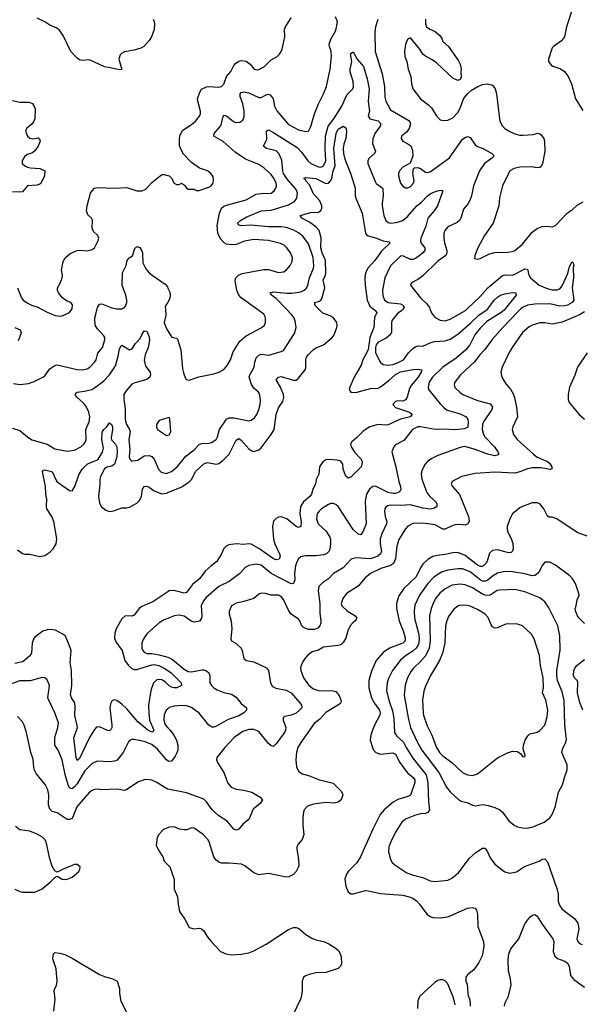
# Model space of a CAD drawing. Header units: inches. Extents: x 1834610 to 2027685, y 642842 to 774116.
# Tile 500 of 632: x 1948808 to 1953316, y 754404 to 762327. Entities that reach past the tile are written whole.
import ezdxf

# ---------------------------------------------------------------- set-up
doc = ezdxf.new("R2010")
doc.units = ezdxf.units.IN
doc.header["$MEASUREMENT"] = 0
for name, color, linetype in [('B9745', 7, 'Continuous'), ('B9746', 7, 'Continuous'), ('B9755', 7, 'Continuous'), ('B9756', 7, 'Continuous')]:
    doc.layers.add(name, color=color, linetype=linetype)

msp = doc.modelspace()

# ---------------------------------------------------------------- linework, layer by layer
at = {"layer": 'B9745', "color": 5}
for points, elevation in [([(1948759.6, 759399.6), (1948810, 759390.2), (1948879.8, 759400.2), (1948923.9, 759416.1), (1948995.6, 759450), (1949010, 759462), (1949050, 759516.5), (1949090, 759545.5), (1949109.8, 759550.2), (1949270, 759511.3), (1949310.2, 759510.2), (1949350, 759517.2), (1949372.6, 759530), (1949410.9, 759570), (1949422.4, 759590), (1949436.8, 759643.2), (1949475.3, 759690), (1949493.5, 759750), (1949491.9, 759770), (1949483.9, 759783.9), (1949430, 759842.2), (1949415.9, 759870), (1949413.5, 759926.5), (1949430.3, 760000)], 460), ([(1948979, 760000), (1949030, 759972.9), (1949093.1, 759946.9), (1949130, 759941.1), (1949150, 759944.9), (1949208.2, 759971.8), (1949229.3, 760000)], 480), ([(1949586, 760000), (1949590, 759999.1), (1949612.5, 760000)], 460), ([(1949979.6, 760000), (1949983.1, 759950), (1949970.3, 759890), (1949990, 759839.1), (1950000, 759821.8)], 460), ([(1948750, 759038.9), (1948810, 759020.4), (1948870.3, 758970), (1948906.6, 758946.6), (1949030, 758910.2), (1949090, 758874.3), (1949190, 758856), (1949250, 758863.6), (1949298.7, 758890), (1949324.2, 758910), (1949337.7, 758930), (1949341.7, 758950), (1949341.2, 759030), (1949366.3, 759090), (1949373.5, 759130), (1949364.1, 759170), (1949340, 759220), (1949322.3, 759242.3), (1949267.6, 759290), (1949254.5, 759310), (1949259.5, 759320.5), (1949269.8, 759330.2), (1949330, 759336.5), (1949387.7, 759352.3), (1949410, 759363.9), (1949482.6, 759417.4), (1949531.5, 759470), (1949578.2, 759541.8), (1949600.4, 759619.7), (1949610, 759676), (1949620.9, 759699.1), (1949630, 759708.2), (1949690, 759671.4), (1949710, 759676.9), (1949739.7, 759720.3), (1949777.5, 759762.5), (1949790, 759792.2), (1949810, 759822.4), (1949830, 759820.4), (1949850, 759774), (1949851.3, 759748.7), (1949840.1, 759690), (1949816.1, 759630), (1949807.8, 759587.8), (1949819.4, 759539.4), (1949857.8, 759490), (1949860.8, 759470), (1949855.6, 759450), (1949830, 759431), (1949734.2, 759405.8), (1949710, 759392.8), (1949662.6, 759337.4), (1949645.5, 759310), (1949644.3, 759270), (1949656.5, 759196.5), (1949655.3, 759110), (1949666.4, 759070), (1949692.1, 759030), (1949697.7, 759010), (1949686.3, 758950), (1949694, 758870), (1949688.2, 758808.2), (1949693.4, 758790), (1949710, 758775.5), (1949715.9, 758775.9), (1949757.2, 758782.8), (1949810, 758816.3), (1949850, 758819.8), (1949870.6, 758810.6), (1949889.2, 758790), (1949924.2, 758710), (1949946.5, 758686.5), (1949990, 758675.9), (1950000, 758679.7)], 440), ([(1948769, 759849), (1948813.4, 759830), (1948819.3, 759810), (1948815.3, 759790), (1948796, 759744)], 460), ([(1950000, 759122.9), (1949930, 759101.2), (1949908, 759070), (1949908.2, 759048.2), (1949916, 759030), (1949990, 758980.7), (1950000, 758984)], 460), ([(1948790, 758062.2), (1948830, 758031.3), (1948850, 758026), (1948890, 758025.3), (1948970, 758007.6), (1949010, 758015.6), (1949050, 758041.3), (1949078.7, 758070), (1949101.2, 758110), (1949106.6, 758150), (1949082, 758290), (1949066.5, 758330), (1949026.4, 758390), (1949023.4, 758410), (1949027.7, 758467.7), (1949018.5, 758510), (1949016.5, 758570), (1948992.4, 758690), (1948999.1, 758700.9), (1949010, 758704.7), (1949063.1, 758690), (1949080.6, 758670), (1949095.9, 758630), (1949109.3, 758609.3), (1949210, 758537.6), (1949230, 758534.4), (1949250, 758566), (1949286.7, 758670), (1949310, 758710.1), (1949350, 758749.5), (1949390, 758770.1), (1949435.5, 758784.5), (1949474.2, 758845.8), (1949481.5, 758878.5), (1949467.6, 758950), (1949472, 759008), (1949483.5, 759030), (1949508.3, 759051.7), (1949530, 759082), (1949550, 759066.8), (1949553.8, 759050), (1949555.2, 759030), (1949543, 758963), (1949546.7, 758946.7), (1949577.6, 758910), (1949588.4, 758890), (1949592.8, 758852.8), (1949589.6, 758810), (1949570, 758750.7), (1949550, 758735), (1949510, 758725.5), (1949490, 758713), (1949458.4, 758650), (1949452.4, 758630), (1949452.3, 758587.7), (1949441.3, 758490), (1949450, 758438), (1949464.4, 758410), (1949500.4, 758380.4), (1949530, 758368.9), (1949564.4, 758375.6), (1949630, 758399.5), (1949670, 758398.4), (1949690, 758403.1), (1949750, 758435.3), (1949770, 758455.8), (1949788.7, 758490), (1949797, 758550), (1949810, 758570.2), (1949830, 758573), (1949850, 758564.6), (1949890, 758536.3), (1949950, 758512), (1949990, 758517.2), (1950000, 758521.5)], 420), ([(1950000, 757724.2), (1949877.9, 757642.1), (1949790, 757604.8), (1949770, 757588.3), (1949730, 757534.7), (1949710, 757527.4), (1949670, 757530.8), (1949653.4, 757526.6), (1949630, 757506), (1949585.8, 757430), (1949574.3, 757390), (1949570.2, 757350), (1949581.1, 757321.1), (1949631.3, 757251.3), (1949654.2, 757170), (1949682, 757130), (1949710, 757106.6), (1949730, 757098.1), (1949750, 757097.5), (1949870, 757136.7), (1949890, 757138.1), (1949927.6, 757130), (1949970.2, 757110), (1950000, 757089)], 420), ([(1950000, 757509.6), (1949970, 757497.4), (1949930, 757473.6), (1949836.9, 757390), (1949820.8, 757370), (1949801.8, 757338.2), (1949791.3, 757308.7), (1949791.4, 757270), (1949798.3, 757250), (1949810, 757236.5), (1949830, 757227.8), (1949870, 757226.4), (1949930, 757215.7), (1950000, 757196.1)], 440), ([(1950000, 756976.5), (1949978.1, 756998.1), (1949950, 757015), (1949930, 757017.6), (1949910, 757013.9), (1949883.9, 756990), (1949862.5, 756930), (1949844.1, 756810), (1949845.5, 756745.5), (1949853.3, 756690), (1949885.7, 756610), (1949880.5, 756599.5), (1949870, 756593.7), (1949838.7, 756610), (1949757.9, 756677.9), (1949670, 756780.7), (1949630, 756820.3), (1949590, 756848.2), (1949570, 756853.6), (1949552, 756848), (1949537.6, 756822.4), (1949532, 756790), (1949549.2, 756650.8), (1949550.1, 756629.9), (1949543.4, 756616.6), (1949530, 756604.2), (1949513.8, 756606.2), (1949450, 756637.2), (1949426.9, 756633.1), (1949410, 756616.3), (1949370, 756549.7), (1949290, 756381), (1949270, 756366.3), (1949263.2, 756390), (1949243.2, 756550), (1949272.6, 756627.4), (1949271.4, 756648.6), (1949252.2, 756727.8), (1949255.2, 756795.2), (1949251.5, 756830), (1949225.7, 756870), (1949217.2, 756897.2), (1949228.4, 756970), (1949224.5, 757090), (1949215.3, 757155.3), (1949221.2, 757250), (1949210, 757289.4), (1949172.7, 757372.7), (1949095.1, 757415.1), (1949060.3, 757420.3), (1949030, 757418.2), (1948993.7, 757406.4), (1948930, 757358.3), (1948918.6, 757341.4), (1948907.3, 757310), (1948902.8, 757230), (1948890.7, 757209.3), (1948850, 757172.8), (1948830, 757160.7), (1948770, 757145.7)], 420), ([(1950000, 756364.4), (1949990, 756371.4), (1949916, 756456), (1949870, 756494.8), (1949810, 756517.4), (1949730, 756535.6), (1949710, 756535.4), (1949692.4, 756527.6), (1949682.8, 756517.2), (1949640.2, 756430), (1949592.1, 756368), (1949570, 756360.2), (1949530, 756355.9), (1949430, 756361.4), (1949390, 756342), (1949330, 756280.3), (1949270, 756178.2), (1949250, 756153.3), (1949230, 756138), (1949210, 756144.5), (1949197.6, 756170), (1949173.8, 756253.8), (1949149.9, 756369.9), (1949117.4, 756450), (1949089.7, 756490), (1949089.8, 756550), (1949116.1, 756630), (1949119.3, 756670), (1949091.9, 756750), (1949041.8, 756850), (1949035.8, 756870), (1949047.2, 756970), (1949030, 757014), (1949010, 757029.7), (1948990, 757033.7), (1948892.1, 757007.9), (1948810, 757006.5), (1948690, 756963.7)], 440), ([(1950000, 756134.6), (1949995.5, 756135.5), (1949909.7, 756189.7), (1949870, 756207.6), (1949830, 756213.6), (1949808.7, 756211.3), (1949764.8, 756195.2), (1949670, 756133.3), (1949650, 756124.7), (1949590, 756135.8), (1949470, 756128.4), (1949430, 756135.6), (1949410, 756133.6), (1949390, 756125.3), (1949368.4, 756110), (1949267.2, 755992.8), (1949230, 755899.6), (1949210, 755889.7), (1949190, 755892.2), (1949110, 755945), (1949070, 755954.7), (1949050, 755973.6), (1949039, 756010), (1949041.6, 756090), (1949035.3, 756130), (1949013.9, 756173.9), (1948941.6, 756261.6), (1948928.3, 756288.3), (1948921.1, 756310), (1948916.4, 756376.4), (1948898.8, 756430), (1948863.5, 756590), (1948844.2, 756650), (1948830, 756677.6), (1948790, 756720.7)], 460), ([(1950000, 756782.2), (1949986, 756770), (1949970, 756732.3), (1949967.4, 756692.6), (1949971.6, 756670), (1949980.5, 756650), (1950000, 756629.6)], 440), ([(1948770.4, 755330.4), (1948810, 755310.6), (1948830, 755305.5), (1948930, 755306.4), (1948987.7, 755332.3), (1949057.2, 755390), (1949090, 755424.7), (1949110, 755434), (1949150, 755411.3), (1949168, 755408), (1949190, 755410.8), (1949230, 755428), (1949281.2, 755470), (1949292.7, 755490), (1949293.2, 755510), (1949270, 755529), (1949250, 755529.2), (1949152, 755490), (1949110, 755466), (1949090, 755478), (1949070, 755515.3), (1949050, 755575.3), (1949020.5, 755710), (1949009.6, 755730), (1948992, 755750), (1948950, 755774), (1948890, 755796.4), (1948810, 755807), (1948773.9, 755833.9)], 480), ([(1950000, 755825.2), (1949970, 755812.3), (1949950, 755797.2), (1949926, 755770), (1949913.7, 755746.3), (1949904.5, 755684.5), (1949923.1, 755643.1), (1949959.1, 755590), (1949970, 755556), (1950000, 755526.2)], 480), ([(1949082.2, 754350), (1949094.7, 754445.3), (1949086.1, 754513.9), (1949089.8, 754530.2), (1949105.3, 754554.7), (1949109.7, 754590), (1949100.9, 754690), (1949076, 754770), (1949081.2, 754810), (1949090, 754821), (1949130, 754816.5), (1949170, 754803.9), (1949230, 754774.3), (1949450, 754644.8), (1949490, 754627.9), (1949554, 754610), (1949591.4, 754591.4), (1949610.3, 754530), (1949610.3, 754490), (1949621.1, 754430), (1949678, 754318)], 460)]:
    msp.add_lwpolyline(points, dxfattribs=dict(at, elevation=elevation))
at = {"layer": 'B9746', "color": 5}
for points, elevation in [([(1949880.7, 762330), (1949890.7, 762310), (1949893.2, 762293.2), (1949890, 762248), (1949868.2, 762190), (1949850, 762159.3), (1949806, 762110), (1949783.4, 762096.6), (1949730, 762081.2), (1949650.9, 762069.1), (1949626, 762054), (1949616.9, 762043.1), (1949606, 762010), (1949630, 761926), (1949610, 761922), (1949550, 761938), (1949490, 761947), (1949370, 762004.5), (1949310, 761998.4), (1949290, 762004.5), (1949270, 762018.4), (1949220.5, 762070), (1949159, 762199), (1949124.9, 762244.9), (1949102.2, 762262.2), (1949050, 762283.6), (1949009.7, 762309.7), (1948950, 762339.6)], 480), ([(1948750, 761677.1), (1948810, 761662.7), (1948882.6, 761662.6), (1948910, 761652), (1948919.4, 761639.4), (1948931.8, 761610), (1948930.3, 761530), (1948923.1, 761510), (1948908.8, 761490), (1948863.1, 761450), (1948856.1, 761430), (1948870, 761390.4), (1948890, 761372.6), (1948910, 761369.3), (1948955.5, 761375.5), (1948968.7, 761368.7), (1948972.2, 761350), (1948957.8, 761310), (1948930, 761272.4), (1948910, 761256.4), (1948870, 761241), (1948850, 761227.6), (1948827.6, 761190), (1948828.9, 761170), (1948848.4, 761150), (1948870, 761140.7), (1948894.6, 761134.6), (1948970, 761130.2), (1949010.7, 761110), (1949006.8, 761070), (1948977.1, 761010), (1948970, 761004.2), (1948950, 760996.3), (1948870, 760990.9), (1948830, 760942.4), (1948810, 760938.3), (1948750, 760941.2)], 480), ([(1949229.3, 760000), (1949230, 760001), (1949233.3, 760033.3), (1949219.3, 760050), (1949185.5, 760065.5), (1949151.6, 760090), (1949120.7, 760130), (1949112, 760150), (1949112, 760170), (1949133.1, 760206.9), (1949149.7, 760250), (1949151.2, 760270), (1949144.7, 760310), (1949158.6, 760381.4), (1949174, 760410), (1949215.3, 760444.7), (1949269.6, 760470.4), (1949290, 760472.7), (1949350, 760466.4), (1949390, 760477.3), (1949410, 760491), (1949438.7, 760550), (1949444.2, 760570), (1949435.8, 760590), (1949402.9, 760622.9), (1949391.7, 760650), (1949393.4, 760713.4), (1949385.2, 760730), (1949357, 760757), (1949344.5, 760790), (1949349.6, 760830), (1949377.6, 760930), (1949390, 760950.7), (1949409.7, 760970.3), (1949430, 760975.5), (1949570.3, 760970.3), (1949670, 760977.3), (1949750, 760950.4), (1949791.4, 760948.6), (1949819.1, 760960.9), (1949870, 761016), (1949950, 761082), (1949970, 761082), (1950000, 761074)], 480), ([(1949612.5, 760000), (1949630, 760000.7), (1949650, 760011), (1949658, 760022), (1949669.3, 760050), (1949669.4, 760070.6), (1949661.3, 760110), (1949631, 760190), (1949634.7, 760290), (1949664, 760350), (1949671.8, 760390), (1949688.7, 760411.3), (1949714.3, 760425.7), (1949735.1, 760484.9), (1949750, 760502), (1949773.4, 760493.4), (1949790, 760466), (1949794.6, 760450), (1949798.7, 760370), (1949822.3, 760322.3), (1949849.3, 760289.3), (1949872.4, 760270), (1949978.5, 760198.5), (1949995.9, 760175.9), (1950000, 760167)], 460), ([(1948790.5, 760170), (1948822, 760090), (1948837.3, 760070), (1948862.8, 760050), (1948904, 760030), (1948953.5, 760013.5), (1948979, 760000)], 480), ([(1949430.3, 760000), (1949432.6, 760010), (1949450, 760037.6), (1949470, 760040.3), (1949550, 760007.7), (1949586, 760000)], 460), ([(1950000, 760052.3), (1949984.2, 760030), (1949978.9, 760010), (1949979.6, 760000)], 460)]:
    msp.add_lwpolyline(points, dxfattribs=dict(at, elevation=elevation))
at = {"layer": 'B9755', "color": 5}
for points, elevation in [([(1952838.9, 760000), (1952810, 759974.5), (1952693, 759850), (1952606.4, 759753.6), (1952548.4, 759671.6), (1952509.1, 759630), (1952465.7, 759574.3), (1952351.5, 759470), (1952306.2, 759410), (1952301.8, 759390), (1952308, 759368), (1952350, 759325.7), (1952371, 759311), (1952490, 759262.2), (1952590, 759234.7), (1952603.2, 759223.2), (1952608.9, 759210), (1952604.7, 759190), (1952537.4, 759090), (1952528.8, 759070), (1952525.5, 759030), (1952536.4, 758990), (1952548.3, 758970), (1952625, 758890), (1952653.1, 758850), (1952659.5, 758830), (1952655.9, 758824.1), (1952630, 758817.6), (1952570.2, 758829.8), (1952470, 758869.2), (1952387.4, 758892.6), (1952350, 758885.3), (1952170, 758820.9), (1952123, 758797), (1952087.8, 758772.2), (1952067.6, 758750), (1952040.4, 758699.6), (1952035.8, 758670), (1952041.6, 758630), (1952083.1, 758523.1), (1952107.1, 758490), (1952151.3, 758450), (1952162, 758430), (1952163.1, 758410), (1952144.8, 758395.2), (1952110.8, 758389.2), (1952050, 758395.7), (1951950, 758423), (1951870, 758417.9), (1951790, 758421.2), (1951765.7, 758414.3), (1951754.4, 758405.6), (1951744.9, 758390), (1951740.2, 758370), (1951746.4, 758330), (1951759.7, 758290), (1951758.9, 758270), (1951720.5, 758190), (1951707.3, 758150), (1951706.4, 758110), (1951716.3, 758050), (1951709.2, 758030), (1951686.7, 758010), (1951630, 757987.5), (1951510, 757996), (1951474.4, 757985.6), (1951410, 757914.8), (1951331.6, 757870), (1951290, 757827.1), (1951243.4, 757796.6), (1951213.8, 757766.2), (1951208.9, 757731.1), (1951222.8, 757630), (1951222.3, 757550), (1951230.2, 757489.8), (1951229.1, 757470), (1951220.8, 757450), (1951205.5, 757430), (1951179, 757421), (1951130, 757419.2), (1951090, 757435.1), (1951077.4, 757450), (1951061.1, 757490), (1951050, 757503), (1950990, 757543.6), (1950970, 757574.5), (1950930, 757660.7), (1950910, 757684.2), (1950890, 757695.1), (1950830, 757694.8), (1950784, 757710), (1950750, 757712), (1950730, 757703), (1950690, 757669.7), (1950610, 757644.2), (1950550, 757632), (1950510, 757609.4), (1950493.3, 757566.7), (1950493.8, 757546.2), (1950508.2, 757488.2), (1950512.9, 757427.1), (1950505.5, 757345.5), (1950511, 757330), (1950550, 757308.4), (1950590.3, 757270), (1950598.3, 757250), (1950610, 757186.8), (1950630, 757170.5), (1950690, 757159.5), (1950792.1, 757112), (1950809.2, 757089.2), (1950824, 756990), (1950840.5, 756960.5), (1950866.6, 756946.6), (1950950, 756931.1), (1950990, 756911.4), (1951061.1, 756830), (1951075.3, 756810), (1951076, 756796), (1951076, 756790), (1951058, 756770), (1951030, 756747.9), (1950990, 756729.8), (1950940.6, 756719.4), (1950927, 756710), (1950927.6, 756690), (1950947.2, 756630), (1950946, 756610), (1950936.2, 756590), (1950870, 756498.9), (1950850, 756479.6), (1950830, 756482.9), (1950810, 756501.3), (1950730, 756599.2), (1950690, 756614), (1950650, 756614.1), (1950602.1, 756597.9), (1950533.1, 756550), (1950456.9, 756470), (1950394, 756390), (1950390.6, 756370), (1950399.3, 756350), (1950448.4, 756268.4), (1950482.5, 756182.5), (1950508.7, 756150), (1950550, 756134), (1950610, 756127.6), (1950676, 756110), (1950741, 756070), (1950761, 756050), (1950740.9, 756019.1), (1950685.8, 755974.1), (1950650.8, 755890), (1950604.8, 755855.2), (1950570, 755812.7), (1950550, 755804.5), (1950530, 755812.7), (1950477, 755877), (1950410, 755921.7), (1950355.1, 755970), (1950310, 756032.8), (1950290, 756053.5), (1950150, 756105.3), (1950000, 756134.6)], 460), ([(1950000, 759821.8), (1950022.6, 759782.6), (1950032.4, 759772.4), (1950070, 759762.8), (1950076.1, 759756.1), (1950104.2, 759670), (1950117.6, 759517.6), (1950124.4, 759484.4), (1950140.7, 759440.7), (1950150.8, 759430.8), (1950170, 759426.8), (1950248.2, 759451.8), (1950370, 759477.1), (1950410, 759490.4), (1950450, 759512.7), (1950477.1, 759542.9), (1950503.5, 759590), (1950525.1, 759654.9), (1950579.3, 759740.7), (1950630, 759781.7), (1950754, 759850), (1950775.6, 759870), (1950785.6, 759890), (1950784.2, 759930), (1950770, 759956.9), (1950711.6, 760000)], 460), ([(1952711.2, 760000), (1952703.2, 759990), (1952679.7, 759970), (1952563.1, 759896.9), (1952510, 759843.4), (1952469.1, 759790), (1952426.5, 759710), (1952396, 759670), (1952316.7, 759603.3), (1952211, 759530), (1952126.8, 759450), (1952101, 759410), (1952092.4, 759370), (1952095.3, 759350), (1952190, 759234.7), (1952222.2, 759202.2), (1952245.7, 759185.7), (1952350, 759156.1), (1952398.3, 759130), (1952410.8, 759110.8), (1952413.9, 759093.9), (1952410.9, 759049.1), (1952385.9, 759034.1), (1952312.7, 759027.3), (1952210, 759032.8), (1952150, 759029.9), (1952030, 759051.8), (1952008.5, 759051.5), (1951966.7, 759030), (1951898, 758942), (1951830, 758906.3), (1951816, 758890), (1951800.3, 758850), (1951833.8, 758730), (1951856.1, 758610), (1951871.3, 758570), (1951874.1, 758545.9), (1951865.7, 758530), (1951856, 758524), (1951830, 758515), (1951810, 758514.1), (1951770, 758523.5), (1951670, 758572.1), (1951649, 758571), (1951620.2, 758550), (1951595.8, 758510), (1951586.8, 758453.2), (1951594.5, 758270), (1951570, 758212), (1951550, 758180.9), (1951530, 758187), (1951490, 758224.7), (1951369.9, 758409.9), (1951350, 758425.1), (1951330, 758433.3), (1951310, 758434.2), (1951290, 758426.8), (1951234, 758390), (1951212.3, 758370), (1951200.6, 758350), (1951193.7, 758310), (1951209.3, 758270), (1951271.4, 758210), (1951301.5, 758161.5), (1951306.6, 758146.6), (1951307.7, 758110), (1951302.9, 758070), (1951295.5, 758050), (1951276.4, 758030), (1951250, 758020.9), (1951190, 758012.4), (1951107, 758013), (1951070, 758004.4), (1951050.2, 757989.8), (1951035.9, 757964.1), (1951026.8, 757933.2), (1951018.5, 757870), (1951019.5, 757820.5), (1951010, 757791.2), (1950990, 757788.5), (1950830.7, 757870.7), (1950750, 757938.4), (1950710, 757945.2), (1950650, 757934.6), (1950621.5, 757918.5), (1950578.9, 757870), (1950493.7, 757806.4), (1950410, 757767.1), (1950305.1, 757674.9), (1950286.5, 757650), (1950268.5, 757610), (1950272.6, 757530), (1950268.8, 757510), (1950252.7, 757487.3), (1950210, 757479.8), (1950186.6, 757486.6), (1950130, 757527.7), (1950090, 757535.1), (1950049.7, 757529.7), (1950000, 757509.6)], 440), ([(1950000, 758679.7), (1950027.6, 758690), (1950075.6, 758730), (1950144.6, 758815.4), (1950210, 758864.5), (1950251.6, 758908.4), (1950270, 758917.1), (1950330, 758919.3), (1950350, 758924.7), (1950387.4, 758950), (1950398.5, 758970), (1950414, 759030), (1950470, 759111.6), (1950490, 759122), (1950530, 759123.2), (1950650, 759098.8), (1950670, 759103.6), (1950696, 759124), (1950714.2, 759150), (1950732.2, 759190), (1950742.9, 759230), (1950744.1, 759270), (1950736.2, 759316.2), (1950728.4, 759330), (1950690, 759361.8), (1950671.3, 759390), (1950653.6, 759450), (1950657.4, 759470), (1950693.5, 759530), (1950698, 759570), (1950710, 759606), (1950730, 759626.7), (1950750, 759635), (1950811.7, 759628.3), (1950910, 759655.6), (1950930, 759665.3), (1951018.8, 759801.2), (1951031.3, 759850), (1951022.9, 759902.9), (1951012.6, 759930), (1950994.9, 759954.9), (1950950.7, 760000)], 440), ([(1951651.7, 760000), (1951664.5, 759990), (1951680.2, 759970), (1951661.5, 759930), (1951655.6, 759850), (1951624.4, 759770), (1951610.2, 759669.8), (1951567.9, 759590), (1951554.4, 759545.6), (1951497.3, 759450), (1951462.6, 759370), (1951458.5, 759350), (1951470.7, 759330), (1951510, 759326.4), (1951630, 759359.2), (1951690, 759362), (1951710, 759371.5), (1951777.7, 759422.3), (1951830, 759472.1), (1951870, 759494.1), (1951972.9, 759512.8), (1952015.2, 759515.2), (1952040.7, 759510), (1952035.8, 759490), (1952011.5, 759450), (1951956.1, 759383.9), (1951941.4, 759358.6), (1951924, 759290), (1951911.6, 759268.4), (1951890, 759258), (1951850, 759260.2), (1951830, 759254.5), (1951809.1, 759230), (1951830, 759206.2), (1951943, 759170), (1951963, 759150), (1951948.2, 759130), (1951870, 759113.6), (1951770, 759067.1), (1951750, 759064.3), (1951690, 759068.2), (1951622.6, 759050), (1951570, 759015.8), (1951517.4, 758962.6), (1951478, 758930), (1951468.4, 758910), (1951473.8, 758890), (1951504.2, 758844.2), (1951554.9, 758790), (1951562, 758770), (1951560.5, 758750), (1951552.7, 758730), (1951470, 758645.6), (1951450, 758638), (1951430, 758652.7), (1951410, 758709), (1951405.6, 758750), (1951390, 758774), (1951362.1, 758782.1), (1951292.7, 758787.3), (1951270, 758784), (1951245.8, 758770), (1951220.2, 758730), (1951212.2, 758670), (1951192.3, 758627.7), (1951186, 758590), (1951165.7, 758550), (1951155.5, 758510), (1951140.1, 758490), (1951090, 758446.3), (1951065.4, 758410), (1951061, 758350), (1951070.9, 758289.1), (1951070, 758249.6), (1951050, 758241.5), (1951030, 758248.9), (1950955.5, 758310), (1950910, 758326), (1950890, 758324.1), (1950870, 758313.8), (1950850, 758290.9), (1950840.5, 758250), (1950848, 758148), (1950859, 758110), (1950898.2, 758030), (1950903.2, 758010), (1950895.1, 757984.9), (1950870, 757979.2), (1950850, 757988.1), (1950730, 758071.8), (1950670, 758106.3), (1950650, 758109), (1950610, 758103.8), (1950550, 758109.7), (1950490, 758100.4), (1950468, 758090), (1950449.2, 758070.8), (1950431.6, 758030), (1950393.3, 757966.8), (1950347.1, 757932.9), (1950299.7, 757890), (1950255.9, 757830), (1950198.9, 757781.1), (1950150, 757718.5), (1950130, 757712.7), (1950050, 757734.2), (1950010, 757730.9), (1950000, 757724.2)], 420), ([(1950000, 758521.5), (1950111, 758569), (1950170, 758607.3), (1950190, 758626), (1950225.7, 758694.3), (1950290, 758753.4), (1950315.7, 758764.3), (1950390, 758750.3), (1950410, 758756), (1950441, 758779), (1950493.3, 758830), (1950550, 758942.6), (1950570, 758955.6), (1950590, 758944.6), (1950650, 758874.2), (1950670, 758859), (1950690, 758851.5), (1950730, 758866), (1950750, 758881.7), (1950831.1, 758988.9), (1950853.5, 759030), (1950869.2, 759150.8), (1950890, 759204.4), (1950925.3, 759254.7), (1950932.5, 759287.5), (1950929.9, 759310), (1950904.1, 759370), (1950869.9, 759430.1), (1950888, 759450), (1950910, 759455.1), (1951010, 759425.5), (1951030, 759426.7), (1951050, 759442.2), (1951102.3, 759510), (1951110, 759526), (1951109.4, 759590.6), (1951115.2, 759610), (1951128.2, 759630), (1951170, 759673), (1951192.4, 759687.6), (1951251, 759710), (1951320.9, 759770), (1951336.4, 759790), (1951359.1, 759850), (1951361.7, 759870), (1951357.2, 759890), (1951329.7, 759930), (1951304.3, 759944.3), (1951246, 759966), (1951211.7, 760000)], 420), ([(1953350, 759975), (1953310, 759951.2), (1953170, 759892.2), (1953090, 759877.2), (1953030, 759888.7), (1952991.3, 759888.7), (1952930, 759869.7), (1952904.1, 759855.9), (1952850.9, 759809.1), (1952769.2, 759690), (1952744.7, 759650), (1952686.3, 759530), (1952676, 759490), (1952683.7, 759450), (1952716.4, 759396.4), (1952753.5, 759353.5), (1952776.4, 759316.4), (1952787.6, 759287.6), (1952804.2, 759210), (1952811, 759130), (1952772.9, 759050), (1952768.8, 759030), (1952779, 758990), (1952809.5, 758949.5), (1952938.9, 758830), (1952970, 758807.2), (1953051.6, 758771.6), (1953070, 758756.1), (1953085.7, 758730), (1953087.3, 758712.7), (1953072.7, 758707.3), (1953001.4, 758721.4), (1952930, 758721.6), (1952890, 758713.2), (1952830, 758689.1), (1952790, 758679.1), (1952630, 758685.8), (1952470, 758676.4), (1952361, 758650), (1952286.8, 758610), (1952277.3, 758590), (1952287.3, 758570), (1952345.5, 758505.5), (1952416.8, 758330), (1952423.2, 758290), (1952412.6, 758270), (1952390, 758259.3), (1952350, 758265.8), (1952310, 758262.3), (1952290, 758257), (1952230, 758225.9), (1952210, 758226.1), (1952150, 758262), (1952050, 758276.3), (1951970, 758272.4), (1951929.5, 758250.5), (1951909.1, 758230.9), (1951856, 758144), (1951841.7, 758090), (1951831, 757989), (1951815, 757950), (1951790, 757935.3), (1951711.7, 757910), (1951628.9, 757870), (1951585.4, 757834.6), (1951530, 757768.7), (1951436, 757710), (1951406.7, 757670), (1951392, 757630), (1951397.6, 757610), (1951440.4, 757570), (1951505.7, 757530), (1951519.6, 757510), (1951506.3, 757490), (1951485.7, 757474.3), (1951466, 757450), (1951447.8, 757410), (1951431.1, 757350), (1951410, 757314), (1951390, 757297.6), (1951370, 757290.8), (1951250, 757276.4), (1951210, 757254.7), (1951159.9, 757240.1), (1951121.6, 757210), (1951103, 757190), (1951082.6, 757157.4), (1951066.7, 757113.3), (1951068.5, 757090), (1951091.3, 757030), (1951130, 756975.3), (1951166.3, 756946.3), (1951208.9, 756928.9), (1951330, 756925.7), (1951350, 756919.7), (1951377.1, 756890), (1951392.9, 756847.1), (1951391.5, 756830), (1951380.8, 756819.2), (1951270, 756753.1), (1951220.6, 756699.4), (1951175.8, 756664.2), (1951068.5, 756511.5), (1951044.1, 756470), (1951034.7, 756430), (1951027.5, 756370), (1951033.7, 756313.7), (1951050, 756280.4), (1951078.7, 756258.7), (1951130, 756244.1), (1951210, 756212.8), (1951330, 756183), (1951397, 756117), (1951405.5, 756090), (1951392.7, 756050), (1951370, 756029.6), (1951338, 756022), (1951270, 756027.2), (1951170, 756015.1), (1951122.7, 755997.3), (1951096.5, 755970), (1951088.9, 755950), (1951084.2, 755910), (1951084.7, 755844.7), (1951092.4, 755770), (1951078.4, 755730), (1951047.1, 755692.9), (1951037.4, 755670), (1951036.5, 755650), (1951047.8, 755590), (1951052.9, 755530), (1951048.9, 755510), (1951030, 755471.8), (1951010, 755447.6), (1950971, 755430), (1950950, 755426), (1950810, 755455.4), (1950730, 755447), (1950690, 755462.7), (1950618.9, 755518.9), (1950591.5, 755531.5), (1950490, 755540.5), (1950430, 755540.4), (1950410, 755546.6), (1950385.3, 755565.3), (1950368.3, 755590), (1950332.4, 755710), (1950319.7, 755730), (1950283.6, 755770), (1950210, 755822), (1950190, 755822.9), (1950151.5, 755808.5), (1950130, 755806.6), (1950094.2, 755814.1), (1950050, 755831.5), (1950010, 755829.6), (1950000, 755825.2)], 480), ([(1951892.2, 760000), (1951885.3, 759990), (1951850, 759965), (1951804.1, 759910), (1951796.5, 759890), (1951797.8, 759810), (1951787.8, 759790), (1951755.1, 759764.9), (1951690, 759731.4), (1951674.6, 759710), (1951668.2, 759688.2), (1951668.7, 759648.7), (1951701.2, 759581.2), (1951710, 759568.7), (1951731.9, 759551.9), (1951766.5, 759546.5), (1951810, 759553.2), (1951857.4, 759570), (1951895.6, 759590), (1951934.8, 759645.2), (1951970, 759681.1), (1951990, 759694.9), (1952010, 759701.7), (1952050, 759699), (1952110, 759726.2), (1952143.9, 759736.1), (1952230, 759742.4), (1952270, 759756.2), (1952330, 759796.2), (1952434.3, 759885.7), (1952500.2, 759950), (1952566.5, 759993.5), (1952571.3, 760000)], 440), ([(1952107.1, 760000), (1952123.1, 759963.1), (1952150, 759930.4), (1952190, 759908), (1952230, 759904.7), (1952270, 759917.3), (1952392.4, 759987.6), (1952405.5, 760000)], 460), ([(1953370, 759645.1), (1953294, 759530), (1953272.8, 759467.2), (1953230.3, 759370), (1953217.4, 759310), (1953218, 759270), (1953225.3, 759245.3), (1953305.5, 759150), (1953350, 759112.4)], 520), ([(1950000, 758984), (1950010, 758987.3), (1950022.7, 759010), (1950015.3, 759115.3), (1950010, 759126), (1950000, 759122.9)], 460), ([(1953371.4, 758171.4), (1953290, 758199.7), (1953126, 758310), (1953090, 758324.2), (1953064.8, 758324.8), (1953051.7, 758331.7), (1953023.5, 758390), (1952991.6, 758430), (1952970, 758439.8), (1952930, 758438.9), (1952850, 758410.9), (1952830, 758399.7), (1952770.5, 758350), (1952748.9, 758310), (1952728.8, 758250), (1952727.2, 758230), (1952730.4, 758210), (1952764, 758144), (1952772.4, 758112.4), (1952776.9, 758070), (1952771, 758049), (1952759.7, 758040.3), (1952750, 758036), (1952730, 758038.2), (1952650, 758060.3), (1952610, 758054.8), (1952586.5, 758033.5), (1952567.1, 757970), (1952555.3, 757950), (1952530, 757926.8), (1952514.1, 757925.9), (1952490, 757938), (1952390, 758014.9), (1952330, 758038.5), (1952290, 758037.3), (1952230, 758022.3), (1952163.7, 758016.3), (1952131.4, 758008.6), (1952090, 757983.8), (1952050, 757946.8), (1952030, 757916.8), (1951995.5, 757844.5), (1951897.7, 757750), (1951856.8, 757690), (1951838.2, 757630), (1951839, 757590), (1951859.3, 757490), (1951891.2, 757410), (1951908.5, 757351.5), (1951907.8, 757330), (1951889.6, 757310.4), (1951782, 757270), (1951730, 757235.1), (1951675, 757170), (1951635.8, 757084.2), (1951616.6, 757010), (1951615.9, 756950), (1951638.3, 756870), (1951659.5, 756830), (1951700.4, 756770), (1951707.1, 756750), (1951704.8, 756730), (1951661, 756650), (1951644.5, 756610), (1951632.8, 756570), (1951627.2, 756530), (1951644.2, 756470), (1951653.7, 756450), (1951670.5, 756430), (1951710, 756416.5), (1951807.9, 756427.9), (1951830, 756416.9), (1951865.1, 756350), (1951907.9, 756290), (1951930, 756264.3), (1951973.2, 756230), (1951985.2, 756210), (1951984.7, 756190), (1951950, 756087.2), (1951930, 756075.3), (1951850, 756050.6), (1951810, 756030.7), (1951739.1, 755970), (1951706.5, 755930), (1951647.2, 755812.8), (1951549.4, 755590.6), (1951519, 755541), (1951450, 755472.1), (1951435.4, 755450), (1951423.5, 755410), (1951430, 755353.4), (1951449.6, 755309.6), (1951470, 755294), (1951490, 755294), (1951590, 755318.9), (1951610, 755318.3), (1951710, 755294.7), (1951890, 755283.2), (1951939.1, 755270), (1951970, 755257.8), (1951997.8, 755237.8), (1952024.2, 755210), (1952082.4, 755130), (1952110, 755110.3), (1952130, 755102.8), (1952190, 755100.3), (1952250, 755107.4), (1952410, 755177), (1952450, 755181.6), (1952470, 755176.3), (1952481.7, 755161.7), (1952488.9, 755130), (1952492.2, 755030), (1952538.3, 754910), (1952540.8, 754870), (1952525.9, 754794.1), (1952500.2, 754739.8), (1952459, 754681), (1952410, 754641.2), (1952396.8, 754623.2), (1952394.8, 754590), (1952404.9, 754564.9), (1952410.5, 754490.5), (1952414, 754470), (1952424, 754450), (1952430.4, 754409.6), (1952430.5, 754390)], 520), ([(1953349, 757469), (1953307.6, 757510), (1953293.6, 757530), (1953277, 757570), (1953275.1, 757590), (1953282.7, 757610), (1953290, 757662), (1953306, 757690), (1953304.5, 757710), (1953278, 757790), (1953250, 757832.3), (1953232.1, 757852.1), (1953117, 757937), (1953070, 757960.7), (1953050, 757962.9), (1953030, 757962), (1953010, 757935.1), (1952988.9, 757890), (1952971.7, 757870), (1952950, 757855.1), (1952930, 757851.6), (1952870, 757867.8), (1952770, 757885), (1952710, 757887.9), (1952650, 757873.1), (1952610, 757849.8), (1952570, 757815.4), (1952550, 757808.2), (1952530, 757809.4), (1952510, 757820.2), (1952430, 757883.6), (1952370, 757907), (1952330, 757908.5), (1952250, 757897.3), (1952200, 757880), (1952138.5, 757841.5), (1952090, 757790.8), (1952023.3, 757696.7), (1951985.4, 757614.6), (1951978.9, 757570), (1951982.5, 757510), (1952013.9, 757390), (1952019.3, 757350), (1952016.8, 757310), (1952010.1, 757289.9), (1951996.4, 757270), (1951970, 757245.3), (1951910, 757207.9), (1951868.7, 757170), (1951805, 757090), (1951773.7, 757026.3), (1951762.3, 756990), (1951756.8, 756930), (1951777, 756850), (1951806.1, 756766.1), (1951815.3, 756704.7), (1951822.7, 756590), (1951840.6, 756560.6), (1951893.6, 756513.6), (1951915.3, 756470), (1951970, 756383.8), (1952076.4, 756250), (1952091.2, 756190), (1952096.3, 756030), (1952102.4, 755970), (1952090, 755946.2), (1952070, 755938.2), (1952030, 755935.9), (1951990, 755926.2), (1951910, 755894.8), (1951879.6, 755870), (1951830.2, 755790), (1951791.6, 755710), (1951777.4, 755670), (1951774.6, 755630), (1951790.3, 755570), (1951804.3, 755544.3), (1951825, 755524.9), (1951920.8, 755460.8), (1951964.9, 755444.9), (1952050, 755424.2), (1952110, 755398.2), (1952150, 755391.3), (1952250, 755403.6), (1952282, 755418), (1952337.5, 755462.5), (1952422, 755578), (1952475.4, 755624.6), (1952530, 755659.5), (1952550, 755659.3), (1952554.8, 755654.8), (1952570, 755630.7), (1952590, 755581.6), (1952630, 755530.5), (1952690, 755482), (1952710.4, 755470.4), (1952750, 755460.5), (1952802, 755470), (1952867.9, 755512.1), (1952983.8, 755556.2), (1953010, 755572.7), (1953030, 755573.4), (1953052.4, 755550), (1953130, 755326.8), (1953137.6, 755290), (1953139, 755230), (1953150, 755196.3), (1953170, 755168.8), (1953272.4, 755092.4), (1953296.6, 755056.6), (1953303.5, 755010), (1953289, 754930), (1953295.8, 754910), (1953310, 754894.4), (1953330, 754886)], 540), ([(1950000, 757196.1), (1950012.6, 757192.6), (1950038, 757178), (1950130, 757099.4), (1950162.6, 757082.6), (1950190, 757079.8), (1950274.2, 757094.2), (1950290, 757094.5), (1950310, 757087.8), (1950328.9, 757070), (1950337.6, 757050), (1950337.8, 756990), (1950350.3, 756970), (1950370.3, 756950), (1950395, 756935.1), (1950450, 756913.4), (1950510, 756898.3), (1950550, 756874.4), (1950590, 756824.2), (1950631, 756790), (1950630.7, 756770), (1950610.4, 756750), (1950570, 756725.8), (1950484.7, 756695.3), (1950390, 756641.3), (1950370, 756634.5), (1950354.9, 756634.9), (1950329.9, 756649.9), (1950250, 756747.1), (1950190, 756792.8), (1950150, 756805.8), (1950110, 756808.8), (1950050, 756803.8), (1950010, 756790.9), (1950000, 756782.2)], 440), ([(1953337.5, 756770), (1953313.1, 756833.1), (1953292.9, 756910), (1953296.9, 756996.9), (1953291.2, 757010), (1953268.9, 757030), (1953261.6, 757050), (1953264.1, 757090), (1953270.8, 757109.2), (1953286.9, 757130), (1953350, 757177.8)], 540), ([(1950000, 757089), (1950027.1, 757070), (1950106.7, 756990), (1950110.2, 756969.8), (1950070.6, 756950), (1950050, 756949.8), (1950030, 756954.8), (1950010, 756966.6), (1950000, 756976.5)], 420), ([(1950000, 756629.6), (1950018.8, 756610), (1950048.8, 756570), (1950069.2, 756529.2), (1950080.1, 756490), (1950078.9, 756450), (1950072.7, 756427.3), (1950059.2, 756400.8), (1950030, 756361.4), (1950010, 756357.3), (1950000, 756364.4)], 440), ([(1950000, 755526.2), (1950016.3, 755510), (1950050.5, 755410.5), (1950051, 755330), (1950077.3, 755270), (1950082, 755210), (1950093.4, 755150), (1950137.3, 755090), (1950170, 755021), (1950210, 755011.3), (1950250, 755016), (1950270, 755011), (1950290, 754996), (1950314.8, 754950), (1950346.8, 754910), (1950422.8, 754830), (1950464.7, 754810), (1950510, 754802), (1950590, 754807.8), (1950650, 754819.1), (1950690, 754834.9), (1950790, 754887.1), (1950970, 755006.3), (1951010, 755020.9), (1951030, 755022.6), (1951053.6, 755013.6), (1951110, 754966.7), (1951156, 754936), (1951190, 754921.8), (1951250.6, 754910), (1951292.7, 754890), (1951352.5, 754852.5), (1951373.8, 754833.8), (1951392.7, 754787.3), (1951395.5, 754730), (1951387.3, 754710), (1951370, 754692.7), (1951270, 754659.7), (1951190, 754656.5), (1951135, 754645), (1951106.1, 754633.9), (1951090, 754620.9), (1951079.5, 754590), (1951080.3, 754510), (1951069.2, 754450), (1951000.9, 754310)], 480), ([(1952706, 754390), (1952708.9, 754411.1), (1952739.3, 754470), (1952760.4, 754559.6), (1952755.4, 754610), (1952738.7, 754670), (1952735.4, 754764.6), (1952741.6, 754810), (1952758, 754850), (1952820.9, 754930), (1952869.1, 755050.9), (1952910, 755106), (1952930, 755120.8), (1952950, 755126.7), (1952970, 755113.4), (1953008.7, 755048.7), (1953096, 754930), (1953102.4, 754910), (1953096.9, 754830), (1953110.2, 754790.2), (1953131.8, 754771.8), (1953191.3, 754751.3), (1953213.9, 754733.9), (1953225.4, 754710), (1953235.8, 754635.8), (1953263, 754603), (1953350, 754543.1)], 520), ([(1952310, 754399), (1952295.8, 754455.8), (1952249.7, 754569.7), (1952230, 754592), (1952210, 754600.5), (1952190, 754600.5), (1952170, 754595.1), (1952150, 754582.4), (1952025.3, 754470), (1952009.2, 754430.8), (1952007.2, 754370)], 520)]:
    msp.add_lwpolyline(points, dxfattribs=dict(at, elevation=elevation))
for points, elevation in [([(1952350, 757785.5), (1952284.3, 757775.7), (1952230, 757748.2), (1952186.8, 757713.2), (1952152.7, 757670), (1952131.7, 757630), (1952115.5, 757590), (1952103.7, 757530), (1952108.8, 757330), (1952099.9, 757270), (1952070, 757209), (1952030, 757162), (1951975.6, 757110), (1951956.2, 757083.8), (1951927.7, 757030), (1951908.2, 756971.8), (1951900.2, 756890), (1951934.4, 756694.4), (1951950.6, 756630.6), (1952001.6, 756521.6), (1952042.6, 756450), (1952179.1, 756270), (1952241.3, 756150), (1952270, 756114), (1952334.5, 756054.5), (1952358.7, 756038.7), (1952406.6, 756026.6), (1952450, 756006), (1952470, 756001.6), (1952530.4, 756010.4), (1952575.1, 756004.9), (1952630, 755987.6), (1952670, 755967.6), (1952690.2, 755950.2), (1952741.3, 755881.3), (1952784.4, 755844.4), (1952810, 755832.2), (1952850, 755823.7), (1952890, 755822.6), (1952910, 755827.2), (1952930, 755830.3), (1953025.1, 755870), (1953070, 755904.9), (1953089.7, 755930), (1953112.9, 755990), (1953140.3, 756110), (1953174, 756170), (1953188.3, 756230), (1953210.8, 756290), (1953209.8, 756330), (1953166.4, 756430), (1953174.1, 756465.9), (1953199.8, 756510), (1953204.7, 756535.3), (1953191.4, 756650), (1953186.4, 756850), (1953170, 756919.6), (1953132.7, 757010), (1953126.3, 757050), (1953127.5, 757090), (1953154.6, 757254.6), (1953150.9, 757370), (1953134.7, 757450), (1953059.3, 757599.3), (1953030, 757641.3), (1952990, 757674.2), (1952870, 757723.7), (1952790, 757740.6), (1952670, 757737.7), (1952647.5, 757732.5), (1952590, 757696.6), (1952570, 757693.4), (1952550, 757695.5), (1952530, 757704.3), (1952450, 757755.9), (1952390, 757779)], 560), ([(1952350, 757614.7), (1952330, 757608.4), (1952297.7, 757582.3), (1952256.7, 757523.3), (1952242, 757490), (1952232.7, 757450), (1952226.3, 757310), (1952207.3, 757230), (1952183, 757170), (1952110.1, 757049.9), (1952070, 756963.6), (1952057.1, 756922.9), (1952046.4, 756850), (1952052.1, 756750), (1952055, 756730), (1952084.2, 756644.2), (1952121, 756570), (1952160.8, 756470), (1952182.9, 756430), (1952210, 756404.1), (1952282.8, 756350), (1952370, 756270.3), (1952410, 756250.2), (1952450, 756246.4), (1952490, 756259.3), (1952650, 756388), (1952730, 756428), (1952770, 756440.3), (1952810, 756439.1), (1952838.5, 756418.5), (1952850, 756398), (1952870, 756394), (1952872.3, 756410), (1952857.2, 756457.2), (1952859.5, 756490), (1952873.6, 756530), (1952894.6, 756565.4), (1952910, 756581.6), (1952970, 756593.7), (1952990, 756607), (1953029.7, 756650), (1953050, 756716), (1953054.2, 756770), (1953039.3, 756850), (1953011.7, 756910), (1953020.6, 756950), (1953018.4, 757030), (1952995.8, 757130), (1952989, 757210), (1952945.2, 757345.2), (1952922.9, 757382.9), (1952850, 757449.7), (1952810, 757463.6), (1952730, 757466), (1952710, 757460.9), (1952650, 757432), (1952630, 757429.6), (1952610, 757442), (1952598.2, 757458.2), (1952575.8, 757515.8), (1952550, 757543.5), (1952490, 757580.8), (1952430, 757608.5), (1952406.1, 757613.9)], 580)]:
    msp.add_lwpolyline(points, close=True, dxfattribs=dict(at, elevation=elevation))
at = {"layer": 'B9756', "color": 5}
for points, elevation in [([(1950000, 761074), (1950010, 761071.3), (1950030, 761051.3), (1950050, 761011.3), (1950070, 761001), (1950090, 761001), (1950110, 761011.3), (1950134.4, 760994.4), (1950150, 760972), (1950163.6, 760963.6), (1950210, 760962), (1950230, 760951.3), (1950250, 760951), (1950330, 760979.1), (1950349, 760990), (1950360.9, 761010), (1950366.6, 761030), (1950364.1, 761064.1), (1950345.2, 761090), (1950319, 761110), (1950253.3, 761133.3), (1950190, 761177), (1950124.9, 761244.9), (1950104.2, 761284.2), (1950094.3, 761314.3), (1950093.3, 761370), (1950099.8, 761400.2), (1950121.3, 761438.7), (1950190, 761482.8), (1950223, 761510), (1950253.3, 761550), (1950261.3, 761570), (1950262.6, 761590), (1950239.4, 761670), (1950238.9, 761690), (1950255.8, 761744.1), (1950271.3, 761768.7), (1950310, 761785.4), (1950330, 761788.4), (1950410, 761784.7), (1950431.4, 761788.6), (1950450, 761808.5), (1950471.2, 761868.8), (1950507.2, 761910), (1950530, 761956.9), (1950544.6, 761975.4), (1950570, 761992.4), (1950590, 761999.4), (1950630, 761993.1), (1950660.3, 761970), (1950690, 761932.4), (1950710, 761923.7), (1950730, 761925.3), (1950775.6, 761950), (1950830, 762004.9), (1950878, 762030), (1950898, 762050), (1950909.7, 762070.3), (1950918.4, 762090), (1950939.5, 762190), (1950937, 762250), (1950944.5, 762270), (1950990, 762342.8)], 480), ([(1950711.6, 760000), (1950589.8, 760089.8), (1950571.3, 760110), (1950555.1, 760150), (1950542.4, 760210), (1950541.6, 760230), (1950547.3, 760250), (1950566.6, 760270), (1950596.8, 760283.2), (1950770, 760317.3), (1950810, 760316), (1950890, 760293.4), (1950930, 760298.7), (1950950, 760312.4), (1950983, 760350), (1950999.2, 760380.8), (1951003, 760410), (1950986.6, 760450), (1950956.9, 760490), (1950933.5, 760513.5), (1950906.6, 760526.6), (1950810, 760550.6), (1950690, 760557.4), (1950615, 760545), (1950550, 760518.4), (1950510, 760515.2), (1950470, 760520.7), (1950451.5, 760530), (1950422.9, 760562.9), (1950402, 760610), (1950396.8, 760670), (1950415.4, 760770), (1950431.7, 760810), (1950450, 760825.4), (1950470, 760833.7), (1950630, 760878.4), (1950710, 760922.2), (1950750, 760929.2), (1950830, 760930.3), (1950855.4, 760950), (1950868.4, 760970), (1950873.6, 760990), (1950870, 761014), (1950850, 761055.4), (1950830, 761080.4), (1950770, 761135.1), (1950730, 761161), (1950623.3, 761203.3), (1950539.6, 761259.6), (1950445.4, 761345.4), (1950368.8, 761388.8), (1950372.4, 761410), (1950422.3, 761470), (1950430.7, 761490), (1950440.5, 761539.5), (1950450, 761558.4), (1950470, 761552.8), (1950526.9, 761506.9), (1950550, 761498.2), (1950578.5, 761501.5), (1950602, 761518), (1950614.1, 761545.9), (1950613.9, 761590), (1950602, 761650), (1950580.3, 761710), (1950580.6, 761719.4), (1950581.1, 761730), (1950590, 761741.3), (1950610, 761747.4), (1950650, 761737.8), (1950730, 761701.5), (1950750, 761701.5), (1950790, 761723.2), (1950807.3, 761727.3), (1950821.5, 761721.5), (1950846.4, 761690), (1950857.9, 761630), (1950874.7, 761594.7), (1950970, 761484.2), (1951050, 761439.7), (1951110, 761426), (1951130, 761430.5), (1951150, 761466.8), (1951179.6, 761570), (1951209.7, 761650), (1951251, 761730), (1951274.5, 761790), (1951304.5, 761930), (1951314.3, 762034.3), (1951311.5, 762070), (1951298, 762110), (1951297.4, 762130), (1951311, 762169), (1951350, 762241), (1951364.2, 762310), (1951347.6, 762350)], 460), ([(1953250, 762409.6), (1953205.5, 762270), (1953189.2, 762190), (1953164.6, 762155.4), (1953099.1, 762110), (1953090, 762099.3), (1953059.3, 762010), (1953060.5, 761990), (1953082, 761962), (1953093.7, 761953.7), (1953150, 761934.3), (1953178, 761918), (1953190, 761909.1), (1953215.2, 761875.2), (1953245, 761810), (1953276.1, 761690), (1953335.6, 761595.6)], 520), ([(1951688.7, 762328.7), (1951670.2, 762269.8), (1951663.9, 762230), (1951667.6, 762070), (1951722.5, 761890), (1951742.7, 761790), (1951744.6, 761704.6), (1951752.8, 761670), (1951790, 761602.3), (1951936.1, 761516.1), (1951945.5, 761505.5), (1951950.9, 761490), (1951939.4, 761450), (1951917.4, 761422.6), (1951878.7, 761390), (1951874.9, 761370), (1951889.5, 761349.5), (1951930, 761329.1), (1951952.3, 761312.3), (1951967, 761273), (1951968.7, 761231.3), (1951947.5, 761172.5), (1951890, 761140.9), (1951862.4, 761110), (1951855.3, 761090), (1951854.9, 761070), (1951870, 761010.8), (1951890, 760986), (1951910, 760974.4), (1951930, 760974.4), (1951950, 760984.9), (1951972.7, 761010), (1951981.2, 761030), (1951969.2, 761090), (1951974.6, 761125.4), (1951984, 761136), (1952010, 761137.3), (1952030, 761130.5), (1952070, 761099.1), (1952090, 761096.4), (1952110, 761102), (1952263.7, 761216.3), (1952370, 761366), (1952390, 761379.7), (1952410, 761386.3), (1952430, 761379.3), (1952470, 761320.3), (1952490, 761307.2), (1952534.9, 761290), (1952604.9, 761250), (1952622, 761230), (1952602, 761210), (1952546.3, 761170), (1952505, 761110), (1952456.5, 760990), (1952440.8, 760910), (1952427.5, 760872.5), (1952413.4, 760846.6), (1952377.3, 760802.7), (1952356.5, 760730), (1952346.6, 760713.4), (1952325.9, 760694.1), (1952250, 760659.1), (1952225.5, 760630), (1952218.5, 760610), (1952217.6, 760570), (1952223.8, 760530), (1952242, 760470), (1952243, 760450), (1952233.8, 760430), (1952170, 760383.5), (1952050, 760266), (1952010, 760237.2), (1951957.3, 760210), (1951950.7, 760190), (1952031.7, 760090), (1952080.7, 760040.7), (1952102.8, 760010), (1952107.1, 760000)], 460), ([(1952070.7, 762330), (1952070, 762294), (1952078.8, 762270), (1952104.7, 762250), (1952150, 762231), (1952190, 762196), (1952206, 762170), (1952211.3, 762150), (1952256, 762110), (1952336.1, 761996.1), (1952350.5, 761970), (1952359.1, 761930), (1952354, 761910), (1952356.8, 761863.2), (1952350, 761845.2), (1952330, 761837.2), (1952290, 761857.2), (1952158.6, 761978.6), (1952123.7, 762003.7), (1952070, 762032.7), (1952050, 762049.3), (1952026, 762090), (1951950, 762182), (1951930, 762169), (1951919.1, 762150), (1951910, 762128), (1951901.3, 762070), (1951905.7, 762030), (1951921.3, 761990), (1951932, 761930), (1951953.4, 761870), (1951958.9, 761810), (1951970.4, 761770), (1952030, 761690.7), (1952098.9, 761638.9), (1952118.3, 761618.3), (1952156.7, 761556.7), (1952190, 761520.7), (1952215.9, 761515.9), (1952250, 761518), (1952290, 761538), (1952330, 761579.1), (1952350, 761614.8), (1952376.3, 761690), (1952408.4, 761731.5), (1952440.9, 761759.1), (1952492.3, 761790), (1952530, 761805.3), (1952570.2, 761810.2), (1952610, 761799.5), (1952632.4, 761770), (1952642.2, 761730), (1952665.2, 761530), (1952670.2, 761510), (1952690.3, 761470), (1952710, 761451.8), (1952750, 761426.3), (1952790, 761407.8), (1952830, 761397.3), (1952857.1, 761397.1), (1952936, 761404), (1952972.8, 761412.8), (1952990, 761408.4), (1953000.3, 761400.3), (1953022.6, 761370), (1953027.9, 761347.9), (1953030, 761268), (1953013.2, 761166.8), (1952998.2, 761141.8), (1952990, 761136.9), (1952970, 761135.8), (1952923.1, 761143.1), (1952830, 761141.4), (1952784.9, 761130), (1952750, 761109.5), (1952689.1, 760990), (1952667.3, 760892.7), (1952660.2, 760830), (1952614.9, 760690), (1952546.7, 760590), (1952490.7, 760490), (1952466.8, 760430), (1952466, 760406), (1952490, 760398.8), (1952510, 760404), (1952579.1, 760440.9), (1952626, 760454), (1952730, 760456.4), (1952770, 760461.6), (1952790, 760470.4), (1952850, 760519.5), (1952930, 760616.5), (1952970, 760647.6), (1953010, 760662.8), (1953044.6, 760664.6), (1953090, 760659.5), (1953116.2, 760670), (1953210.8, 760769.2), (1953250, 760796.4), (1953290, 760834), (1953338.7, 760861.3)], 480), ([(1950950.7, 760000), (1950870, 760082.5), (1950834, 760110), (1950823, 760130), (1950850, 760137.1), (1950954.9, 760125.1), (1950995.1, 760124.9), (1951070, 760137.8), (1951095.1, 760150), (1951113.3, 760166.7), (1951125.5, 760190), (1951138.4, 760250), (1951170, 760328.4), (1951172.7, 760350), (1951167.7, 760412.3), (1951130, 760523.5), (1951083.7, 760583.7), (1951050, 760612.5), (1951013.1, 760633.1), (1950950, 760654.4), (1950910, 760659), (1950810, 760659.7), (1950667.7, 760672.3), (1950590, 760666.9), (1950572.6, 760672.6), (1950560.5, 760690), (1950583.6, 760710), (1950630, 760737.8), (1950750, 760788.1), (1950830, 760794.2), (1950970, 760837.9), (1951016.9, 760863.1), (1951036.8, 760890), (1951040.9, 760930), (1951030, 760959.7), (1950961.8, 761041.8), (1950929.9, 761090), (1950923.3, 761110), (1950915.3, 761195.3), (1950893.2, 761250), (1950870, 761271.6), (1950791.6, 761290), (1950767.8, 761310), (1950795.4, 761364.6), (1950791.4, 761428.6), (1950802.9, 761437.1), (1950810, 761439.5), (1950850, 761418.5), (1951038.5, 761298.5), (1951077.8, 761257.8), (1951124.5, 761190), (1951150.1, 761170.1), (1951210, 761143.7), (1951230, 761140.6), (1951251.3, 761150), (1951270.4, 761190), (1951264.1, 761290), (1951266.5, 761390), (1951288.1, 761470), (1951334.5, 761530), (1951399.4, 761630), (1951438.9, 761721.1), (1951485.8, 761770), (1951492.3, 761787.7), (1951489, 761830), (1951466.6, 761906.6), (1951464.8, 761930), (1951478.5, 761990), (1951468.2, 762051.8), (1951490, 762068), (1951522.6, 762010), (1951572.7, 761950), (1951602.9, 761850), (1951618.3, 761770), (1951609.5, 761669.5), (1951619.7, 761590), (1951611.4, 761550), (1951623.1, 761530), (1951690, 761511.6), (1951711.3, 761490), (1951707.1, 761470), (1951664.3, 761410), (1951647, 761367), (1951645.8, 761330), (1951670.2, 761269.8), (1951661.1, 761250), (1951615.3, 761210), (1951607.3, 761190), (1951608.4, 761170), (1951665.2, 761025.2), (1951673.7, 761010), (1951710, 760985.2), (1951727.1, 760967.1), (1951731.1, 760908.9), (1951721.7, 760850), (1951723.2, 760830), (1951735.9, 760750), (1951751, 760711), (1951770, 760694), (1951790, 760689.4), (1951835.6, 760695.6), (1951890, 760710.9), (1951930, 760746), (1952001.2, 760830), (1952040.2, 760859.8), (1952088.4, 760910), (1952110, 760926.4), (1952130, 760937.5), (1952168.5, 760948.5), (1952193.8, 760953.8), (1952210.4, 760950), (1952168.1, 760830), (1952142.2, 760790), (1952089.6, 760730), (1952073.7, 760666.3), (1952034.8, 760570), (1952031, 760550), (1952034.2, 760530), (1952066.7, 760490), (1952065.2, 760470), (1952050.2, 760450), (1952030, 760434), (1951990, 760404.6), (1951970, 760396), (1951950, 760397.4), (1951890, 760426.5), (1951870, 760425), (1951790, 760347.1), (1951745.4, 760250), (1951724.2, 760150), (1951726.9, 760106.9), (1951742.8, 760070), (1951771.8, 760051.8), (1951870, 760040.4), (1951890.2, 760030), (1951899.2, 760010), (1951892.2, 760000)], 440), ([(1951211.7, 760000), (1951181.4, 760030), (1951182, 760050), (1951218.1, 760061.9), (1951230.3, 760069.7), (1951238.2, 760081.8), (1951257.7, 760150), (1951260.6, 760170), (1951247.7, 760230), (1951266.3, 760270), (1951270.5, 760290), (1951267.4, 760390), (1951241.1, 760450), (1951229.5, 760490), (1951231, 760571), (1951215.4, 760630), (1951194.7, 760654.7), (1951137.8, 760697.8), (1951076.2, 760730), (1951063.7, 760750), (1951150, 760774.4), (1951210, 760778.8), (1951230, 760792.4), (1951236.8, 760810), (1951237.3, 760830), (1951221.8, 760870), (1951170, 760926.6), (1951137.5, 760997.5), (1951108.4, 761030), (1951102.8, 761042.8), (1951092.7, 761050), (1951110, 761058), (1951190, 761049.1), (1951270, 761009.3), (1951290, 761012.6), (1951306.8, 761030), (1951317.4, 761050), (1951329.5, 761110), (1951344.9, 761150), (1951334.7, 761290), (1951351.6, 761410), (1951370, 761446), (1951410, 761468.7), (1951430, 761457.3), (1951436.5, 761430), (1951431.5, 761370), (1951415.7, 761324.3), (1951409.2, 761290), (1951410.9, 761250), (1951423.2, 761203.2), (1951470, 761084), (1951506.9, 760970), (1951506, 760910), (1951510.3, 760890), (1951562.6, 760770), (1951588, 760608), (1951595.9, 760595.9), (1951610, 760586.5), (1951670, 760571), (1951730, 760548.3), (1951779.6, 760539.6), (1951788, 760530), (1951716.1, 760463.9), (1951664.7, 760390), (1951610.2, 760330), (1951589.2, 760290), (1951584.1, 760250), (1951585.3, 760190), (1951603.3, 760070), (1951622.8, 760022.8), (1951651.7, 760000)], 420), ([(1952405.5, 760000), (1952510, 760098.6), (1952571.4, 760168.6), (1952691.6, 760268.4), (1952710, 760274), (1952770, 760271.3), (1952790, 760277.9), (1952870, 760321.5), (1952890, 760318.4), (1952902.5, 760270), (1952914.5, 760250), (1952986.4, 760190), (1953050, 760163), (1953090, 760154.2), (1953130, 760153.6), (1953150, 760160.2), (1953170, 760184.2), (1953215.2, 760284.8), (1953230, 760341), (1953250, 760378.8), (1953258.8, 760370), (1953263, 760350), (1953258.7, 760330), (1953260.8, 760250), (1953250.5, 760170), (1953262.6, 760070), (1953250.2, 760050), (1953213.7, 760030), (1953190, 760023.8), (1953150, 760022.9), (1953070, 760039.3), (1952950, 760038.5), (1952890.1, 760029.9), (1952850, 760009.9), (1952838.9, 760000)], 460), ([(1950000, 760167), (1950014.8, 760134.8), (1950018.3, 760110), (1950014.8, 760085.2), (1950003.2, 760056.8), (1950000, 760052.3)], 460), ([(1952571.3, 760000), (1952623.2, 760070), (1952650, 760094.8), (1952674.3, 760110), (1952710, 760121.3), (1952770.3, 760130.3), (1952798, 760130), (1952799.3, 760110), (1952711.2, 760000)], 440)]:
    msp.add_lwpolyline(points, dxfattribs=dict(at, elevation=elevation))

doc.saveas('drawing.dxf')
